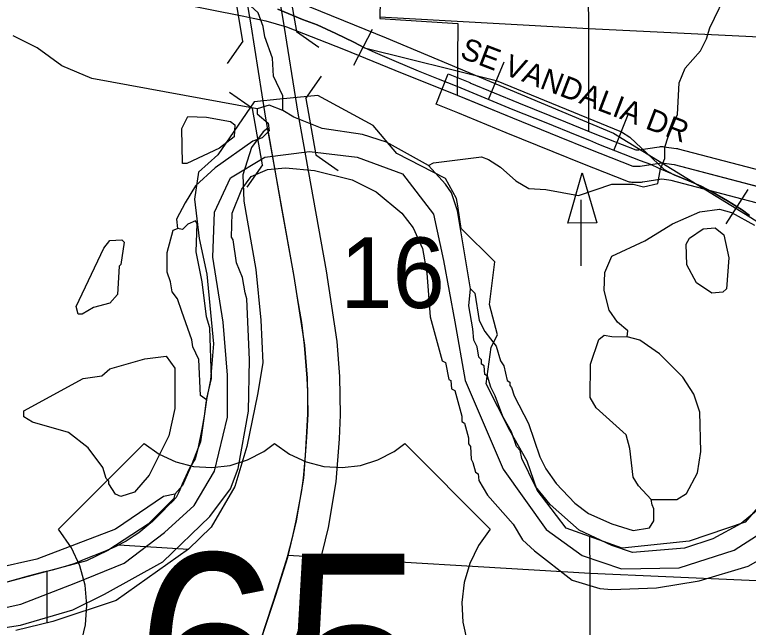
# Model space of a CAD drawing. Extents: x -1403959 to 81668, y -1400582 to 11018.
# Drawn here: x 7684.1 to 7814.9, y 8003.4 to 8112.6 of the extents above; entities that cross this region are included whole.
import ezdxf

# ---------------------------------------------------------------- set-up
doc = ezdxf.new("R2010")
doc.units = 0
for name, color, linetype in [('tdCiCoBndryTxt', 7, 'Continuous'), ('tdCiRRCL', 7, 'Continuous'), ('tdCiSectLine', 7, 'Continuous'), ('tdCiSectNmbr', 7, 'Continuous'), ('tdCoCityStreetMajor', 7, 'Continuous'), ('tdCoDivCarto', 7, 'Continuous'), ('tdCoSecRteBand', 7, 'Continuous'), ('tdCoSectLinePart', 7, 'Continuous'), ('tdCoSectNmbr', 7, 'Continuous'), ('tdCoStrucNonDivPri', 7, 'Continuous'), ('tdCoSurfAsphaltUnbanded', 7, 'Continuous'), ('tdCoSurfBitum', 7, 'Continuous'), ('tdCoSurfEarth', 7, 'Continuous'), ('tdCoTwpNameTxt', 7, 'Continuous')]:
    doc.layers.add(name, color=color, linetype=linetype)

msp = doc.modelspace()

# ---------------------------------------------------------------- linework, layer by layer
at = {"layer": 'tdCiCoBndryTxt'}
msp.add_lwpolyline([(7762.95, 8098.29), (7764.13, 8097.81), (7772.81, 8094.24), (7781.14, 8090.84), (7786.43, 8088.71), (7794.25, 8085.62), (7795.58, 8085.62), (7799.4, 8086.21), (7801.64, 8085.89), (7828.5, 8078.87), (7828.5, 8078.87)], dxfattribs=at)
at = {"layer": 'tdCiRRCL'}
for points in [[(7749.38, 8125.48), (7749.14, 8111.97), (7763.04, 8111.05), (7762.95, 8098.29), (7772.81, 8094.24), (7781.14, 8090.84), (7786.43, 8088.71), (7794.25, 8085.62), (7795.58, 8085.62), (7799.4, 8086.21), (7801.64, 8085.89), (7829.09, 8078.73)], [(7819.19, 8027.86), (7814.29, 8022.15), (7804.33, 8018.79), (7792.38, 8017.54), (7782.38, 8021.06), (7777.2, 8027.86), (7775.42, 8033.04), (7772.34, 8038.47), (7768.13, 8046.81), (7769.02, 8053.37), (7770.16, 8055.55), (7768.7, 8060.98), (7769.67, 8068.59), (7763.64, 8074.5), (7763.04, 8078.54), (7762.85, 8079.85), (7760.85, 8083.4), (7752.18, 8087.86), (7747.97, 8092.88), (7738.09, 8098.23), (7731.34, 8097.55), (7726.75, 8097.09), (7720.29, 8087.64), (7716.85, 8084.53), (7716.1, 8079.74), (7716.97, 8072.7), (7718.34, 8066.35), (7719.53, 8053.96), (7718.98, 8047.55), (7718.14, 8043.44), (7717.84, 8041.07), (7717.41, 8038.74), (7716.74, 8035.22), (7716.23, 8033.47), (7715.28, 8031.92), (7714.87, 8031), (7713.9, 8028.93), (7713.53, 8027.94), (7713.2, 8027.28), (7712.87, 8026.55), (7712.17, 8025.78), (7711.48, 8025.16), (7710.34, 8024.02), (7709.32, 8022.92), (7708.65, 8022.26), (7707.63, 8021.41), (7706.23, 8020.24), (7705.38, 8019.69), (7703.92, 8018.74), (7701.98, 8017.74), (7700.06, 8016.91), (7696.44, 8015.51), (7694.79, 8014.81), (7693.46, 8014.37), (7690.76, 8013.57), (7689.17, 8013.24), (7687.62, 8012.82), (7686.46, 8012.52), (7683.06, 8011.59)], [(7727.06, 7998.45), (7730.94, 8010.25), (7732.72, 8015.95), (7733.61, 8019.42), (7734.27, 8022.38), (7735.23, 8027.78), (7735.56, 8030.02), (7735.92, 8034.05), (7736.34, 8041.43), (7736.32, 8045.39), (7736.21, 8047.84), (7735.76, 8053.72), (7735.23, 8057.76), (7734.5, 8062.17), (7733.83, 8066.28), (7731.66, 8078.4), (7729.22, 8092.37), (7728.37, 8091.75), (7726.28, 8088.97), (7724.77, 8084.09), (7724.91, 8079.38), (7727.07, 8067.2), (7727.97, 8058.19), (7728.3, 8050.57), (7727.38, 8044.9), (7725.44, 8035.62), (7723.32, 8028.52), (7719.1, 8021.27), (7715.06, 8017.31), (7702.15, 8008.16), (7690.86, 8004.43), (7684.25, 8002.86)]]:
    msp.add_lwpolyline(points, dxfattribs=at)
at = {"layer": 'tdCiSectLine'}
msp.add_lwpolyline([(7827.77, 8076.07), (7801.07, 8083.04), (7799.42, 8083.27), (7796.02, 8082.75), (7795.95, 8082.74), (7795.77, 8082.72), (7795.58, 8082.72), (7794.25, 8082.72), (7794.06, 8082.72), (7793.87, 8082.74), (7793.69, 8082.77), (7793.5, 8082.82), (7793.32, 8082.87), (7793.19, 8082.92), (7785.37, 8086.01), (7785.35, 8086.02), (7780.05, 8088.15), (7780.04, 8088.16), (7771.71, 8091.56), (7771.71, 8091.56), (7763.04, 8095.12), (7761.87, 8095.59), (7759.18, 8096.67), (7761.33, 8102.06), (7764.03, 8100.98), (7765.21, 8100.51), (7765.23, 8100.5), (7773.91, 8096.93), (7782.23, 8093.53), (7787.51, 8091.4), (7794.8, 8088.52), (7795.35, 8088.52), (7798.96, 8089.08), (7799.02, 8089.08), (7799.21, 8089.1), (7799.4, 8089.11), (7799.59, 8089.1), (7799.78, 8089.08), (7799.8, 8089.08), (7802.04, 8088.77), (7802.2, 8088.74), (7802.37, 8088.7), (7829.22, 8081.69)], dxfattribs=at)
at = {"layer": 'tdCiSectNmbr'}
for points in [[(7692.58, 8119.6), (7693.79, 8118.37), (7694.37, 8117.92), (7695.38, 8117.29), (7695.46, 8117.24), (7696.27, 8116.81), (7697.68, 8116.21), (7699, 8115.87), (7700.08, 8115.72), (7701.28, 8115.63), (7706.64, 8115.51), (7708.46, 8115.36), (7710.23, 8115.15), (7711.89, 8114.88), (7715.96, 8114.14), (7718.91, 8113.54), (7724.62, 8112.4), (7726.86, 8111.94), (7728.86, 8111.52), (7732.55, 8110.44), (7742.68, 8106.48), (7751.83, 8102.73)], [(7751.83, 8102.73), (7762.95, 8098.29)]]:
    msp.add_lwpolyline(points, dxfattribs=at)
at = {"layer": 'tdCoCityStreetMajor'}
for points in [[(7786.4, 8110.17), (7785.76, 8176.56)], [(7749.12, 8112.23), (7786.4, 8110.17)], [(7786.44, 8091.84), (7786.4, 8110.17)], [(7786.4, 8110.17), (7831.37, 8107.96)], [(7786.63, 8013.03), (7786.61, 8019.56)], [(7702.66, 8018.11), (7715.07, 8017.36)], [(7732.77, 8016.29), (7786.63, 8013.03)], [(7689.79, 8013.37), (7689.83, 8004.19)], [(7786.59, 7917.63), (7786.63, 8013.03)], [(7786.63, 8013.03), (7881.08, 8008.88)]]:
    msp.add_lwpolyline(points, dxfattribs=at)
at = {"layer": 'tdCoDivCarto'}
for points in [[(7721.74, 7982.26), (7730.63, 8009.13), (7732.74, 8015.94), (7734.3, 8022.36), (7735.59, 8030.01), (7736.17, 8037.32), (7736.37, 8041.43), (7736.24, 8047.84), (7735.79, 8053.73), (7733.92, 8065.96), (7728.87, 8094.15), (7726.24, 8110.83), (7720.99, 8141.16)], [(7727.24, 7980.43), (7736.15, 8007.36), (7738.34, 8014.38), (7739.99, 8021.2), (7741.35, 8029.34), (7741.96, 8036.98), (7742.17, 8041.31), (7742.03, 8048.13), (7741.56, 8054.36), (7739.64, 8066.94), (7734.6, 8095.09), (7731.96, 8111.83), (7726.7, 8142.22)]]:
    msp.add_lwpolyline(points, dxfattribs=at)
at = {"layer": 'tdCoSecRteBand'}
for p, q in [((7744.54, 8103.61), (7747.87, 8110.06)), ((7768.53, 8097.53), (7771.3, 8104.23)), ((7790.88, 8088.39), (7793.52, 8095.15)), ((7810.88, 8075.34), (7814.83, 8081.43))]:
    msp.add_line(p, q, dxfattribs=at)
for points in [[(7655.03, 8141.41), (7666.17, 8139.09), (7698.4, 8126.41), (7724.04, 8118.62), (7732.87, 8115.61), (7750.31, 8108.5), (7790.81, 8091.48)], [(7815.05, 8076.85), (7813.83, 8077.75), (7811.93, 8078.98), (7811.16, 8079.44), (7808.57, 8080.92), (7806.43, 8082.05), (7804.25, 8083.02), (7801.64, 8084.06), (7798.96, 8085.19), (7797.45, 8085.91), (7795.61, 8086.56), (7788.22, 8089.45), (7786.58, 8090.18), (7784.31, 8091.11), (7778.82, 8093.36), (7772.96, 8095.68), (7762.92, 8099.83), (7759.64, 8101.12), (7756.06, 8102.57), (7751.7, 8104.38), (7748.38, 8105.83), (7746.43, 8106.72), (7744.51, 8107.71), (7741.34, 8109.24), (7737.97, 8110.79), (7735.4, 8111.79), (7730.98, 8113.6)], [(7730.98, 8113.6), (7735.4, 8111.79), (7737.97, 8110.79), (7741.34, 8109.24), (7744.51, 8107.71), (7746.43, 8106.72), (7769.91, 8100.91), (7792.25, 8091.73), (7793.74, 8090.77), (7799.83, 8085.04), (7801.64, 8084.06), (7804.25, 8083.02), (7806.43, 8082.05), (7808.57, 8080.92), (7811.16, 8079.44), (7811.93, 8078.98), (7813.83, 8077.75), (7815.05, 8076.85)], [(7790.81, 8091.48), (7814.36, 8077.05), (7818.96, 8074.16), (7827.68, 8066.86), (7835.96, 8056.96), (7842.26, 8047.21), (7848.86, 8035.93), (7857.92, 8021.14), (7863.15, 8007.57), (7866.38, 8000.4), (7870.22, 7995.53), (7875.12, 7990.96), (7879.1, 7987.77), (7884.61, 7983.2)]]:
    msp.add_lwpolyline(points, dxfattribs=at)
at = {"layer": 'tdCoStrucNonDivPri'}
msp.add_line((7785, 8079.6), (7785.02, 8067.87), dxfattribs=at)
msp.add_lwpolyline([(7782.65, 8075.44), (7785.25, 8084.4), (7787.86, 8075.51)], close=True, dxfattribs=at)
at = {"layer": 'tdCoSurfAsphaltUnbanded'}
msp.add_lwpolyline([(7695.85, 8000.37), (7696.7, 8003.83), (7696.96, 8007.38), (7696.62, 8010.92), (7695.7, 8014.36), (7694.21, 8017.59), (7691.9, 8020.9), (7707.16, 8036.15), (7709.83, 8034.27), (7712.8, 8032.9), (7715.97, 8032.1), (7719.23, 8031.89), (7722.48, 8032.27), (7725.6, 8033.24), (7728.5, 8034.76), (7730.38, 8036.15), (7733.05, 8034.27), (7736.02, 8032.9), (7739.19, 8032.1), (7742.45, 8031.89), (7745.7, 8032.27), (7748.82, 8033.24), (7751.72, 8034.76), (7753.59, 8036.15), (7768.85, 8020.9), (7766.78, 8018), (7765.22, 8014.8), (7764.22, 8011.39), (7763.8, 8007.85), (7763.98, 8004.3), (7764.75, 8000.82)], dxfattribs=at)
at = {"layer": 'tdCoSurfBitum'}
for points in [[(7731.88, 8095.55), (7731.88, 8098.14), (7730.2, 8101.66), (7730.05, 8104.86), (7728.68, 8108.68), (7728.37, 8110.51), (7727.46, 8112.96), (7726.08, 8114.18), (7715.39, 8116.93), (7712.49, 8118.62), (7711.42, 8119.84), (7711.58, 8124.27), (7712.96, 8131.29), (7715.41, 8145.79), (7716.32, 8150.53), (7716.63, 8153.43), (7717.24, 8156.17), (7722.45, 8186.4), (7723.52, 8190.22), (7724.59, 8192.81)], [(7757.84, 8085.76), (7758.75, 8086.22), (7767.31, 8087.28), (7768.53, 8086.82), (7770.67, 8085.45), (7773.41, 8083), (7775.7, 8081.62), (7778.76, 8081.47), (7784.56, 8080.4), (7790.49, 8082.38), (7794.3, 8082.39), (7796.14, 8081.93), (7798.73, 8082.55), (7799.19, 8085.16), (7799.95, 8087), (7799.94, 8088.99), (7800.55, 8090.83), (7802.22, 8094.81), (7802.52, 8100.48), (7803.58, 8103.09), (7806.33, 8106.16), (7807.39, 8108.31), (7808, 8110.3), (7811.35, 8117.36)], [(7727.3, 8095.86), (7697.82, 8101.22), (7692.48, 8103.51), (7688.05, 8106.72), (7683.78, 8108.86)], [(7727.3, 8095.86), (7727.3, 8094.94), (7729.28, 8093.26), (7729.43, 8091.89), (7728.21, 8090.66), (7726.53, 8090.05), (7719.81, 8085.33), (7716.29, 8082.12), (7714.46, 8079.07), (7712.93, 8076.17), (7713.08, 8074.49)], [(7731.88, 8095.55), (7729.43, 8096.47), (7727.3, 8095.86)], [(7757.84, 8085.76), (7750.36, 8089.89), (7746.08, 8091.26), (7738.9, 8092.34), (7733.86, 8094.33), (7731.88, 8095.55)], [(7714, 8086.09), (7713.85, 8092.35), (7714.92, 8094.49), (7718.28, 8094.34), (7722.56, 8093.57), (7723.32, 8092.96), (7723.17, 8090.82), (7720.57, 8088.84), (7714.77, 8086.09), (7714, 8086.09)], [(7672.27, 8001.84), (7685.1, 8003.81), (7694.42, 8006.55), (7700.07, 8009.3), (7710.46, 8015.09), (7718.86, 8023.18), (7722.53, 8028.07), (7723.91, 8031.73), (7725.74, 8041.96), (7725.9, 8051.12), (7725.45, 8061.96), (7725.14, 8063.03), (7724.69, 8065.78), (7723.62, 8068.37), (7723.01, 8072.5), (7722.7, 8072.96), (7722.86, 8077.23), (7724.54, 8081.51), (7726.22, 8083.79), (7729.12, 8085.01), (7732.33, 8085.32), (7737.52, 8084.86), (7744.24, 8083.17), (7748.52, 8081.03), (7753.1, 8077.21), (7755.08, 8074.61), (7756.76, 8070.95), (7757.52, 8066.52), (7758.13, 8058.73), (7760.27, 8050.94), (7760.88, 8050.64), (7761.49, 8047.58), (7761.79, 8047.43), (7761.94, 8045.9), (7762.55, 8045.6), (7763.77, 8041.02), (7763.77, 8040.1), (7764.23, 8039.8), (7764.99, 8037.2), (7764.99, 8036.13), (7765.3, 8035.67), (7765.45, 8033.38), (7765.76, 8032.77), (7766.21, 8031.09), (7766.67, 8030.79), (7766.82, 8029.56), (7768.35, 8026.97), (7772.93, 8021.77), (7774.61, 8019.02), (7776.74, 8017.04), (7783.46, 8011.84), (7788.35, 8010.31), (7790.51, 8010.15), (7798.47, 8010.46), (7806.11, 8011.69), (7814.81, 8014.29), (7822.59, 8018.73)], [(7765.31, 8063.77), (7763.03, 8077.66), (7761.96, 8080.87), (7760.89, 8082.4), (7757.84, 8085.76)], [(7822.13, 8028.96), (7813.58, 8021.93), (7808.54, 8019.18), (7803.5, 8017.49), (7794.19, 8016.72), (7790.51, 8018.02), (7784.69, 8020.7), (7779.5, 8025.28), (7776.9, 8028.49), (7774.46, 8033.53), (7774.16, 8034.9), (7773.55, 8035.67), (7772.63, 8038.26), (7771.1, 8041.01), (7769.73, 8044.68), (7768.97, 8046.21), (7768.36, 8048.19), (7767.9, 8048.5), (7767.75, 8050.02), (7767.29, 8050.33), (7767.29, 8051.09), (7766.83, 8051.55), (7766.53, 8053.38), (7765.92, 8054.61), (7765.77, 8056.59), (7765, 8060.71), (7765.31, 8063.77), (7766.07, 8063), (7766.84, 8058.12), (7767.9, 8056.13), (7769.89, 8053.52), (7770.65, 8050.92), (7771.26, 8050), (7771.87, 8047.4), (7772.33, 8047.1), (7772.33, 8046.49), (7772.64, 8046.18), (7773.1, 8044.65), (7775.69, 8039.75), (7777.68, 8033.78), (7778.75, 8031.64), (7780.58, 8029.04), (7783.94, 8025.52), (7786.38, 8023.68), (7790.51, 8021.84), (7794.34, 8020.69), (7797.24, 8021.15), (7798, 8022.37), (7798, 8024.51), (7797.69, 8025.27), (7797.54, 8026.19), (7795.25, 8028.63), (7794.33, 8030.16), (7793.71, 8035.26), (7793.1, 8037.74), (7787.75, 8042.53), (7786.68, 8044.36), (7786.69, 8050.32), (7788.22, 8054.74), (7789.13, 8055.51), (7790.5, 8055.27), (7793.23, 8055.2), (7793.39, 8056.27), (7791.55, 8057.79), (7790.05, 8059.93), (7789.14, 8063.45), (7789.29, 8066.65), (7790.49, 8069.55), (7796.42, 8072.3), (7801.31, 8075.36), (7806.19, 8077.5), (7809.71, 8077.96), (7811.84, 8077.35), (7815.97, 8075.07)], [(7718.26, 8043.95), (7719.18, 8047.76), (7718.88, 8056.77), (7718.27, 8058.76), (7717.51, 8065.02), (7716.44, 8070.36), (7716.6, 8075.4), (7716.29, 8075.86), (7714.92, 8075.25), (7714, 8074.34), (7713.08, 8074.49)], [(7713.84, 8059.68), (7713.08, 8061.97), (7712.16, 8063.19), (7711.86, 8065.02), (7711.25, 8066.7), (7711.25, 8070.22), (7712.32, 8074.18), (7713.08, 8074.49)], [(7808.35, 8063), (7805.6, 8064.83), (7803.91, 8068.03), (7803.76, 8071.7), (7804.37, 8072.77), (7806.81, 8074.45), (7808.95, 8074.6), (7810.47, 8073.38), (7811.39, 8069.26), (7810.94, 8063.76), (7810.33, 8063.15), (7808.35, 8063)], [(7695.36, 8059.23), (7695.06, 8060.61), (7699.95, 8070.99), (7701.02, 8072.36), (7703.16, 8072.51), (7703.61, 8072.05), (7703, 8068.08), (7702.69, 8067.78), (7702.39, 8062.74), (7701.01, 8061.21), (7698.11, 8060.45), (7696.12, 8059.23), (7695.36, 8059.23)], [(7718.26, 8043.95), (7717.19, 8044.71), (7716.89, 8051.13), (7715.82, 8053.42), (7715.67, 8054.64), (7713.84, 8059.68)], [(7797.54, 8026.19), (7802.12, 8026.19), (7803.8, 8027.26), (7805.78, 8030.93), (7806.39, 8034.75), (7806.23, 8041.77), (7805.16, 8044.98), (7803.17, 8048.03), (7799.04, 8052.15), (7795.53, 8054.59), (7793.23, 8055.2)], [(7702.98, 8026.7), (7702.07, 8027.16), (7700.85, 8029), (7700.85, 8029.45), (7700.39, 8029.91), (7699.78, 8031.9), (7697.18, 8035.41), (7693.67, 8038.16), (7687.26, 8040), (7685.73, 8040.92), (7685.73, 8041.98), (7696.27, 8047.78), (7699.63, 8048.24), (7701.01, 8049.46), (7707.27, 8051.28), (7711.09, 8051.74), (7712.61, 8049.6), (7712.61, 8042.42), (7711.54, 8037.54), (7708.02, 8030.52), (7705.43, 8027.47), (7702.98, 8026.7)], [(7718.26, 8043.95), (7717.19, 8036.47), (7715.66, 8032.5), (7713.98, 8028.68), (7712.6, 8027.16)], [(7712.6, 8027.16), (7712.45, 8026.39), (7707.87, 8021.82), (7700.69, 8017.09), (7696.87, 8015.26), (7679.76, 8010.69), (7674.26, 8010.54), (7662.2, 8007.95), (7656.24, 8007.95), (7653.03, 8008.72), (7650.44, 8010.25), (7647.99, 8013.46), (7643.87, 8020.94), (7639.3, 8026.75), (7636.24, 8028.89), (7634.26, 8029.19), (7629.06, 8028.59), (7624.63, 8026.91), (7621.43, 8024.77)], [(7712.6, 8027.16), (7710.62, 8026.7), (7702.06, 8020.9), (7688.01, 8015.57), (7680.53, 8013.89)]]:
    msp.add_lwpolyline(points, dxfattribs=at)
at = {"layer": 'tdCoSurfEarth'}
for p, q in [((7732.56, 8119.66), (7734.29, 8109.64)), ((7724.77, 8107.9), (7723.04, 8117.94)), ((7734.29, 8109.64), (7738.28, 8106.83)), ((7724.77, 8107.9), (7721.96, 8103.91)), ((7735.96, 8097.67), (7738.75, 8101.67)), ((7726.45, 8095.89), (7722.37, 8098.73)), ((7735.96, 8097.67), (7737.75, 8087.66)), ((7728.25, 8085.86), (7726.45, 8095.89)), ((7737.75, 8087.66), (7741.76, 8084.87)), ((7728.25, 8085.86), (7725.46, 8081.86))]:
    msp.add_line(p, q, dxfattribs=at)
at = {"layer": 'tdCoTwpNameTxt'}
msp.add_lwpolyline([(7675.9, 8005.53), (7685.19, 8007.52), (7694.98, 8011.34), (7703.61, 8014.82), (7710.75, 8020.3), (7716.06, 8025.11), (7719.71, 8031.26), (7722.03, 8040.88), (7722.03, 8048.35), (7721.21, 8057.8), (7719.38, 8069.42), (7719.71, 8077.4), (7722.53, 8083.56), (7728.66, 8087.21), (7736.64, 8088.21), (7745.1, 8087.21), (7753.23, 8084.23), (7758.71, 8077.08), (7760.54, 8068.79), (7762.53, 8057.84), (7764.35, 8047.38), (7771.16, 8031.61), (7778.79, 8020.82), (7785.26, 8016.18), (7792.24, 8013.86), (7802.52, 8014.01), (7812.31, 8017.17), (7821.12, 8022.82)], dxfattribs=at)

# ---------------------------------------------------------------- texts
at = {"layer": 'tdCoSectLinePart'}
msp.add_text('16', height=12.575, rotation=359.9995, dxfattribs=at).set_placement((7742.06, 8060.33))
at = {"layer": 'tdCoSectNmbr'}
msp.add_text('SE VANDALIA DR', height=3.8691, rotation=339.0948, dxfattribs=at).set_placement((7763.27, 8105.02))
at = {"layer": 'tdCoSurfAsphaltUnbanded'}
msp.add_text('65', height=34.822, dxfattribs=at).set_placement((7705.55, 7981.74))

doc.saveas('drawing.dxf')
